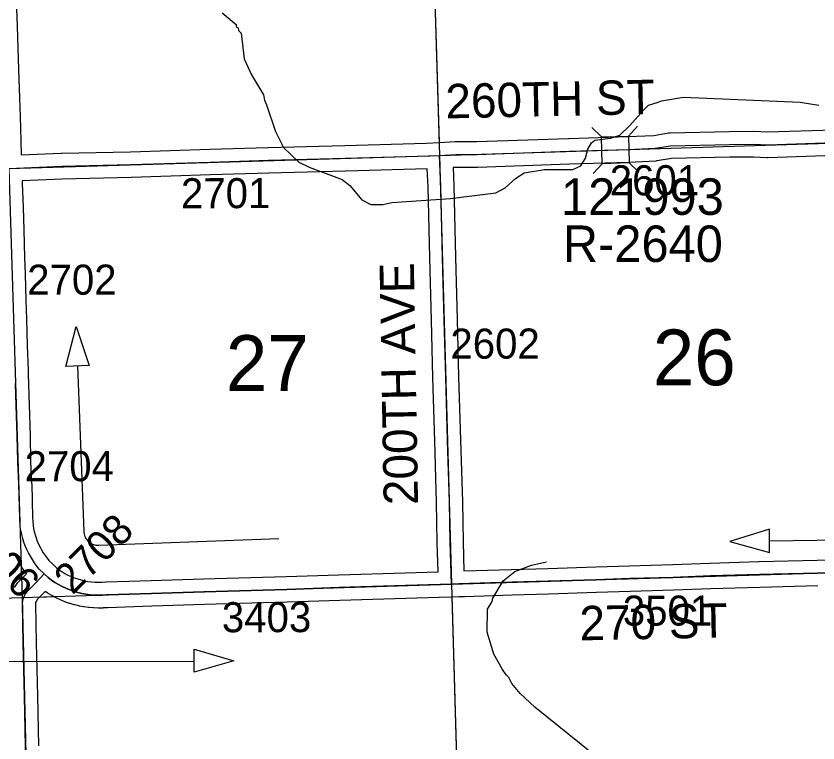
# Model space of a CAD drawing. Extents: x 128.7 to 185.5, y -21.4 to 12.6.
# Drawn here: x 143.319 to 145.187, y -12.802 to -11.108 of the extents above; entities that cross this region are included whole.
import ezdxf

# ---------------------------------------------------------------- set-up
doc = ezdxf.new("R2010")
doc.units = 0
for name, color, linetype in [('tdCoDirctArrow', 7, 'Continuous'), ('tdCoHydroRiver', 7, 'Continuous'), ('tdCoSecRdNmbr', 7, 'Continuous'), ('tdCoSecRdTxt', 7, 'Continuous'), ('tdCoSecRteBand', 7, 'Continuous'), ('tdCoSecRteCL', 7, 'Continuous'), ('tdCoSectLine', 7, 'Continuous'), ('tdCoSectLinePart', 7, 'Continuous'), ('tdCoSectNmbr', 7, 'Continuous'), ('tdCoStrucSec', 7, 'Continuous'), ('tdCoStrucSecCoName', 7, 'Continuous'), ('tdCoStrucSecFHWANum', 7, 'Continuous'), ('tdCoSurfAsphalt', 7, 'Continuous'), ('tdCoSurfGravel', 7, 'Continuous')]:
    doc.layers.add(name, color=color, linetype=linetype)

msp = doc.modelspace()

# ---------------------------------------------------------------- linework, layer by layer
at = {"layer": 'tdCoDirctArrow'}
for points in [[(143.4352, -11.9248), (143.4591, -11.8314), (143.489, -11.9223)], [(145.0741, -12.3039), (144.9821, -12.3327), (145.0745, -12.3578)], [(143.7336, -12.5829), (143.826, -12.6101), (143.7341, -12.6368)]]:
    msp.add_lwpolyline(points, close=True, dxfattribs=at)
for points in [[(143.9309, -12.3263), (143.5118, -12.3417), (143.5082, -12.3417), (143.5059, -12.3414), (143.5031, -12.3409), (143.5003, -12.34), (143.4975, -12.339), (143.4949, -12.3377), (143.4924, -12.3362), (143.4901, -12.3345), (143.4879, -12.3325), (143.4859, -12.3304), (143.484, -12.3281), (143.4824, -12.3257), (143.481, -12.3231), (143.4799, -12.3205), (143.479, -12.3177), (143.4783, -12.3148), (143.4779, -12.3119), (143.4777, -12.309), (143.463, -11.9235)], [(142.9709, -12.0851), (143.1483, -12.0767), (143.1563, -12.0764), (143.1611, -12.0773), (143.166, -12.0785), (143.1714, -12.0809), (143.1754, -12.0831), (143.1793, -12.0861), (143.1835, -12.0903), (143.1864, -12.0942), (143.1895, -12.0997), (143.1916, -12.1051), (143.1926, -12.1115), (143.1954, -12.5752), (143.1966, -12.5823), (143.1994, -12.59), (143.2039, -12.5969), (143.2111, -12.6038), (143.2169, -12.6074), (143.223, -12.6099), (143.2282, -12.6115), (143.2355, -12.6118), (143.2422, -12.6116), (143.7335, -12.6111)], [(145.501, -12.7779), (145.4945, -12.3586), (145.4942, -12.355), (145.4939, -12.3528), (145.4932, -12.35), (145.4922, -12.3472), (145.491, -12.3445), (145.4896, -12.342), (145.488, -12.3396), (145.4861, -12.3373), (145.4841, -12.3352), (145.4819, -12.3333), (145.4795, -12.3316), (145.477, -12.3301), (145.4743, -12.3289), (145.4716, -12.3279), (145.4688, -12.3271), (145.4659, -12.3266), (145.463, -12.3263), (145.4601, -12.3263), (145.0743, -12.3317)]]:
    msp.add_lwpolyline(points, dxfattribs=at)
at = {"layer": 'tdCoHydroRiver'}
for points in [[(143.7993, -11.1007), (143.8317, -11.1281), (143.8319, -11.1328), (143.8367, -11.1358), (143.8369, -11.1421), (143.8434, -11.1482), (143.8501, -11.208), (143.8671, -11.2453), (143.8955, -11.2917), (143.8975, -11.3043), (143.9025, -11.3151), (143.9235, -11.3776), (143.9421, -11.4149), (143.9779, -11.4484), (144.002, -11.4602), (144.0787, -11.4893), (144.0965, -11.5029), (144.1244, -11.5367), (144.1453, -11.5471), (144.1737, -11.5477), (144.1941, -11.5423), (144.3311, -11.5331), (144.4364, -11.5202), (144.4581, -11.5084), (144.4827, -11.4871), (144.5028, -11.4738), (144.5499, -11.466), (144.6161, -11.4654), (144.6348, -11.4569), (144.6453, -11.4392), (144.6509, -11.4185), (144.6599, -11.404), (144.6676, -11.3974), (144.7037, -11.3931), (144.7256, -11.386), (144.7485, -11.3632), (144.7805, -11.3274), (144.7927, -11.316), (144.8146, -11.309), (144.8224, -11.3055), (144.8742, -11.2975), (145.146, -11.3091), (145.1889, -11.3156)], [(144.6914, -12.8502), (144.5277, -12.7183), (144.4935, -12.6863), (144.4738, -12.6632), (144.4671, -12.6493), (144.4605, -12.6432), (144.4522, -12.6308), (144.4321, -12.5952), (144.4162, -12.5436), (144.4176, -12.4899), (144.4281, -12.4722), (144.4294, -12.4642), (144.4534, -12.424), (144.4811, -12.4026), (144.52, -12.3871), (144.5545, -12.3797)]]:
    msp.add_lwpolyline(points, dxfattribs=at)
at = {"layer": 'tdCoSecRteBand'}
for points in [[(143.32, -11.0917), (143.3216, -11.1315), (143.3217, -11.1317), (143.3217, -11.1319), (143.3231, -11.1832), (143.3245, -11.2327), (143.3266, -11.299), (143.3282, -11.3422), (143.3282, -11.3423), (143.3282, -11.3425), (143.3299, -11.398), (143.3312, -11.4319)], [(143.3312, -11.4319), (143.4244, -11.428), (143.4247, -11.428), (143.425, -11.428), (143.5856, -11.4245), (143.7704, -11.4184), (143.7705, -11.4184), (143.7705, -11.4184), (143.9059, -11.4144), (143.9059, -11.4144), (143.906, -11.4144), (144.0852, -11.4097), (144.2747, -11.4043), (144.2747, -11.4041), (144.3044, -11.4029), (144.3417, -11.4009), (144.3425, -11.4009), (144.3433, -11.4009), (144.3921, -11.4009), (144.6063, -11.3932), (144.6064, -11.3932), (144.6065, -11.3932), (144.744, -11.3893), (144.8045, -11.3862), (144.839, -11.3807), (144.841, -11.3804), (144.843, -11.3804), (144.9803, -11.3774), (144.9805, -11.3774), (144.9806, -11.3774), (145.0376, -11.3767), (145.0386, -11.3767), (145.0396, -11.3767), (145.0698, -11.3784), (145.2238, -11.373)], [(145.2257, -11.433), (145.0706, -11.4384), (145.0692, -11.4384), (145.0679, -11.4384), (145.0373, -11.4367), (144.9815, -11.4374), (144.8463, -11.4403), (144.8123, -11.4457), (144.8107, -11.4459), (144.8092, -11.446), (144.7468, -11.4492), (144.7464, -11.4492), (144.7461, -11.4492), (144.6083, -11.4532), (144.3937, -11.4608), (144.3931, -11.4609), (144.3926, -11.4609), (144.3441, -11.4609), (144.3374, -11.4612), (144.337, -11.4612), (144.3387, -11.5044), (144.3387, -11.5046), (144.3387, -11.5048), (144.3427, -11.67), (144.3466, -11.815), (144.3466, -11.815), (144.3466, -11.815), (144.3501, -11.9491), (144.3543, -12.096), (144.3587, -12.2398), (144.3587, -12.24), (144.3587, -12.2402), (144.3602, -12.3334), (144.3625, -12.4009)], [(143.511, -12.4274), (143.5192, -12.4273), (143.5282, -12.4267), (143.5287, -12.4266), (143.5293, -12.4266), (143.6335, -12.4233), (143.7558, -12.4194), (143.7558, -12.4194), (143.7559, -12.4194), (143.9486, -12.4139), (144.071, -12.4097), (144.071, -12.4097), (144.0711, -12.4097), (144.2256, -12.405), (144.2256, -12.405), (144.2256, -12.405), (144.3026, -12.4027), (144.3002, -12.3352), (144.3002, -12.3349), (144.3002, -12.3346), (144.2987, -12.2414), (144.2943, -12.0978), (144.2943, -12.0978), (144.2943, -12.0978), (144.2901, -11.9508), (144.2901, -11.9508), (144.2901, -11.9507), (144.2866, -11.8166), (144.2827, -11.6716), (144.2827, -11.6715), (144.2827, -11.6715), (144.2788, -11.5065), (144.2771, -11.4643), (144.0869, -11.4697), (144.0869, -11.4697), (144.0868, -11.4697), (143.9076, -11.4744), (143.7723, -11.4783), (143.5874, -11.4845), (143.5873, -11.4845), (143.5871, -11.4845), (143.4266, -11.488), (143.3332, -11.4919), (143.3334, -11.4975), (143.3352, -11.5543), (143.3352, -11.5543), (143.3352, -11.5544), (143.3367, -11.6067), (143.3389, -11.6705), (143.3389, -11.6705), (143.3389, -11.6706), (143.3402, -11.7092), (143.3402, -11.7094), (143.3402, -11.7096), (143.3414, -11.7704), (143.3434, -11.8136), (143.3434, -11.8139), (143.3434, -11.8143), (143.3449, -11.8758), (143.3469, -11.9332), (143.347, -11.9332), (143.347, -11.9332), (143.347, -11.9332), (143.3473, -11.9456), (143.3474, -11.9457), (143.3478, -11.9632), (143.3487, -11.9932), (143.3486, -11.9932), (143.3492, -12.0139), (143.3515, -12.0857), (143.3515, -12.0858), (143.3515, -12.0859), (143.3529, -12.145), (143.3553, -12.1975), (143.3554, -12.1977), (143.3554, -12.198), (143.3576, -12.2761), (143.3587, -12.2952), (143.3598, -12.3018), (143.3615, -12.3093), (143.3635, -12.3167), (143.3658, -12.324), (143.3684, -12.3313), (143.3714, -12.3383), (143.3748, -12.3453), (143.3784, -12.352), (143.3823, -12.3586), (143.3866, -12.365), (143.3911, -12.3712), (143.3953, -12.3763), (143.4052, -12.3859), (143.4142, -12.3944), (143.4187, -12.3978), (143.4255, -12.4024), (143.4326, -12.4066), (143.4398, -12.4104), (143.4473, -12.4139), (143.4549, -12.417), (143.4626, -12.4197), (143.4705, -12.422), (143.4784, -12.4239), (143.4865, -12.4254), (143.4946, -12.4265), (143.5028, -12.4272), (143.511, -12.4274)], [(143.3151, -12.4394), (143.3218, -12.4301), (143.3231, -12.4282), (143.3247, -12.4265), (143.3423, -12.4085), (143.342, -12.4082), (143.3431, -12.4071), (143.3378, -12.3999), (143.3374, -12.3994), (143.337, -12.3988), (143.332, -12.3912), (143.3316, -12.3906), (143.3312, -12.39), (143.3266, -12.3823), (143.3262, -12.3817), (143.3259, -12.381), (143.3216, -12.3731), (143.3212, -12.3724), (143.3209, -12.3718), (143.317, -12.3636)], [(144.3625, -12.4009), (144.4727, -12.3972), (144.4728, -12.3972), (144.4729, -12.3972), (144.5577, -12.3949), (144.6696, -12.3915), (144.7479, -12.3888), (144.748, -12.3888), (144.7481, -12.3888), (144.8492, -12.3859), (144.9356, -12.3826), (144.9357, -12.3826), (144.9359, -12.3826), (145.0497, -12.3793), (145.0498, -12.3793), (145.0498, -12.3793), (145.1854, -12.3758), (145.332, -12.3713)], [(145.1872, -12.4358), (145.1871, -12.4358), (145.187, -12.4358), (145.0514, -12.4393), (144.9377, -12.4426), (144.8514, -12.4459), (144.8512, -12.4459), (144.8511, -12.4459), (144.7499, -12.4488), (144.6716, -12.4514), (144.6716, -12.4514), (144.6716, -12.4514), (144.5596, -12.4549), (144.5595, -12.4549), (144.5594, -12.4549), (144.4746, -12.4572), (144.3645, -12.4609), (144.3645, -12.4609), (144.3514, -12.4613), (144.3514, -12.4613), (144.3513, -12.4613), (144.3346, -12.4618), (144.3046, -12.4628), (144.3046, -12.4627), (144.2274, -12.465), (144.0729, -12.4697), (143.9505, -12.4738), (143.9504, -12.4738), (143.9504, -12.4738), (143.7576, -12.4794), (143.6354, -12.4833), (143.6354, -12.4833), (143.6354, -12.4833), (143.5318, -12.4865), (143.5227, -12.4872), (143.5219, -12.4872), (143.5212, -12.4873), (143.5114, -12.4875), (143.5107, -12.4875), (143.5099, -12.4874), (143.5002, -12.4871), (143.4994, -12.4871), (143.4987, -12.4871), (143.489, -12.4863), (143.4882, -12.4862), (143.4874, -12.4861), (143.4778, -12.4848), (143.4771, -12.4847), (143.4763, -12.4846), (143.4667, -12.4828), (143.466, -12.4827), (143.4652, -12.4825), (143.4558, -12.4802), (143.455, -12.48), (143.4543, -12.4798), (143.445, -12.4771), (143.4442, -12.4769), (143.4435, -12.4766), (143.4343, -12.4734), (143.4336, -12.4732), (143.4329, -12.4729), (143.4239, -12.4692), (143.4232, -12.4689), (143.4225, -12.4686), (143.4137, -12.4645), (143.413, -12.4641), (143.4123, -12.4638), (143.4038, -12.4592), (143.4031, -12.4589), (143.4024, -12.4585), (143.3941, -12.4535), (143.3934, -12.4531), (143.3928, -12.4527), (143.3869, -12.4487), (143.3866, -12.449), (143.3864, -12.4492), (143.3862, -12.4494), (143.3693, -12.4667), (143.3657, -12.4719), (143.3644, -12.4745), (143.3643, -12.4753), (143.3639, -12.478), (143.3656, -12.5684), (143.3688, -12.6923), (143.3688, -12.6924), (143.3688, -12.6924), (143.3713, -12.8085)]]:
    msp.add_lwpolyline(points, dxfattribs=at)
at = {"layer": 'tdCoSecRteCL'}
for points in [[(144.3058, -11.4329), (144.3433, -11.4309), (144.3926, -11.4309), (144.6074, -11.4232), (144.7452, -11.4193), (144.8076, -11.4161), (144.8436, -11.4104), (144.981, -11.4074), (145.038, -11.4067), (145.0695, -11.4084), (145.2249, -11.403), (145.3341, -11.4008), (145.4927, -11.3941), (145.6296, -11.3892), (145.7376, -11.3855), (145.8084, -11.3827)], [(143.3023, -11.4632), (143.4256, -11.458), (143.5864, -11.4545), (143.7714, -11.4484), (143.9068, -11.4444), (144.0861, -11.4397), (144.2838, -11.4341), (144.3058, -11.4329)], [(144.3336, -12.4318), (144.3302, -12.3342), (144.3287, -12.2407), (144.3243, -12.0969), (144.3201, -11.9499), (144.3166, -11.8158), (144.3127, -11.6708), (144.3087, -11.5056), (144.3058, -11.4329)], [(143.3844, -12.4076), (143.3731, -12.3966), (143.3674, -12.3895), (143.362, -12.3822), (143.357, -12.3746), (143.3523, -12.3668), (143.348, -12.3588), (143.3441, -12.3507), (143.3405, -12.3423), (143.3374, -12.3338), (143.3347, -12.3251), (143.3323, -12.3164), (143.3304, -12.3075), (143.3289, -12.2985), (143.3276, -12.2774), (143.3254, -12.1989), (143.3229, -12.1461), (143.3215, -12.0867), (143.3192, -12.0147), (143.3178, -11.964)], [(144.3336, -12.4318), (144.3504, -12.4313), (144.4737, -12.4272), (144.5586, -12.4249), (144.6706, -12.4214), (144.7489, -12.4188), (144.8502, -12.4159), (144.9367, -12.4126), (145.0506, -12.4093), (145.1862, -12.4058), (145.3332, -12.4013)], [(143.364, -13.7144), (143.363, -13.6817), (143.3588, -13.5424), (143.3571, -13.4689), (143.3559, -13.4169), (143.3536, -13.3222), (143.3519, -13.2677), (143.3497, -13.1596), (143.347, -13.0526), (143.3453, -12.9446), (143.3413, -12.8092), (143.3388, -12.6931), (143.3356, -12.569), (143.3339, -12.4761), (143.3346, -12.471), (143.3354, -12.4659), (143.3396, -12.4568), (143.3462, -12.4474), (143.3647, -12.4285), (143.3844, -12.4076)], [(143.3844, -12.4076), (143.3936, -12.4165), (143.4014, -12.4223), (143.4095, -12.4277), (143.4178, -12.4327), (143.4264, -12.4373), (143.4352, -12.4414), (143.4442, -12.4451), (143.4534, -12.4483), (143.4628, -12.451), (143.4722, -12.4533), (143.4818, -12.4551), (143.4914, -12.4564), (143.5011, -12.4572), (143.5108, -12.4575), (143.5206, -12.4573), (143.5303, -12.4566), (143.6345, -12.4533), (143.7567, -12.4494), (143.9495, -12.4438), (144.072, -12.4397), (144.2265, -12.435), (144.3336, -12.4318)]]:
    msp.add_lwpolyline(points, dxfattribs=at)
at = {"layer": 'tdCoSectLine'}
for points in [[(144.2751, -10.4318), (144.3055, -11.4329)], [(144.3055, -11.4329), (145.3104, -11.4012)], [(143.3019, -11.4632), (144.3055, -11.4329)], [(144.3055, -11.4329), (144.3332, -12.4318)], [(143.3019, -11.4632), (143.3331, -12.4631)], [(144.3332, -12.4318), (145.3328, -12.4013)], [(143.3331, -12.4631), (144.3332, -12.4318)], [(144.3332, -12.4318), (144.3622, -13.4289)], [(142.3279, -12.4936), (143.3331, -12.4631)], [(143.3331, -12.4631), (143.3565, -13.4595)]]:
    msp.add_lwpolyline(points, dxfattribs=at)
at = {"layer": 'tdCoSectLinePart'}
for points in [[(144.276, -10.4618), (144.3045, -11.4029)], [(143.3308, -12.3891), (143.3317, -12.4191)], [(143.3737, -12.4618), (143.407, -12.4608)], [(144.3341, -12.4615), (144.3622, -13.4289)]]:
    msp.add_lwpolyline(points, dxfattribs=at)
at = {"layer": 'tdCoStrucSec'}
for p, q in [((144.683, -11.3897), (144.6603, -11.3682)), ((144.7456, -11.3879), (144.7671, -11.3652)), ((144.7474, -11.4505), (144.7701, -11.472)), ((144.6848, -11.4523), (144.6633, -11.4751))]:
    msp.add_line(p, q, dxfattribs=at)
msp.add_lwpolyline([(144.683, -11.3897), (144.7456, -11.3879), (144.7474, -11.4505), (144.6848, -11.4523)], close=True, dxfattribs=at)
at = {"layer": 'tdCoSurfAsphalt'}
msp.add_lwpolyline([(145.3332, -12.4013), (145.1862, -12.4058), (145.0506, -12.4093), (144.9367, -12.4126), (144.8502, -12.4159), (144.7489, -12.4188), (144.6706, -12.4214), (144.5586, -12.4249), (144.4737, -12.4272), (144.3504, -12.4313), (144.3336, -12.4318), (144.2265, -12.435), (144.072, -12.4397), (143.9495, -12.4438), (143.7567, -12.4494), (143.6345, -12.4533), (143.5303, -12.4566), (143.5206, -12.4573), (143.5108, -12.4575), (143.5011, -12.4572), (143.4914, -12.4564), (143.4818, -12.4551), (143.4722, -12.4533), (143.4628, -12.451), (143.4534, -12.4483), (143.4442, -12.4451), (143.4352, -12.4414), (143.4264, -12.4373), (143.4178, -12.4327), (143.4095, -12.4277), (143.4014, -12.4223), (143.3936, -12.4165), (143.3844, -12.4076), (143.3731, -12.3966), (143.3674, -12.3895), (143.362, -12.3822), (143.357, -12.3746), (143.3523, -12.3668), (143.348, -12.3588), (143.3441, -12.3507), (143.3405, -12.3423), (143.3374, -12.3338), (143.3347, -12.3251), (143.3323, -12.3164), (143.3304, -12.3075), (143.3289, -12.2985), (143.3276, -12.2774), (143.3254, -12.1989), (143.3229, -12.1461), (143.3215, -12.0867), (143.3192, -12.0147), (143.3178, -11.964)], dxfattribs=at)
at = {"layer": 'tdCoSurfGravel'}
for points in [[(143.3023, -11.4632), (143.4256, -11.458), (143.5864, -11.4545), (143.7714, -11.4484), (143.9068, -11.4444), (144.0861, -11.4397), (144.2838, -11.4341), (144.3058, -11.4329), (144.3433, -11.4309), (144.3926, -11.4309), (144.6074, -11.4232), (144.7452, -11.4193), (144.8076, -11.4161), (144.8436, -11.4104), (144.981, -11.4074), (145.038, -11.4067), (145.0695, -11.4084), (145.2249, -11.403), (145.3341, -11.4008), (145.4927, -11.3941), (145.6296, -11.3892), (145.7376, -11.3855), (145.8084, -11.3827)], [(144.3336, -12.4318), (144.3302, -12.3342), (144.3287, -12.2407), (144.3243, -12.0969), (144.3201, -11.9499), (144.3166, -11.8158), (144.3127, -11.6708), (144.3087, -11.5056), (144.3058, -11.4329)], [(143.3346, -12.471), (143.3354, -12.4659), (143.3396, -12.4568), (143.3462, -12.4474), (143.3647, -12.4285), (143.3844, -12.4076)], [(143.3571, -13.4689), (143.3559, -13.4169), (143.3536, -13.3222), (143.3519, -13.2677), (143.3497, -13.1596), (143.347, -13.0526), (143.3453, -12.9446), (143.3413, -12.8092), (143.3388, -12.6931), (143.3356, -12.569), (143.3339, -12.4761), (143.3346, -12.471)]]:
    msp.add_lwpolyline(points, dxfattribs=at)

# ---------------------------------------------------------------- texts
at = {"layer": 'tdCoSecRdNmbr'}
for s, rotation, p in [('2601', 0.1097, (144.7021, -11.526)), ('2701', 0.1089, (143.7032, -11.5561)), ('2702', 0.1086, (143.345, -11.7576)), ('2602', 0.1094, (144.3309, -11.9066)), ('2704', 0.1086, (143.3388, -12.1921)), ('2708', 45.1073, (143.4505, -12.4586)), ('2706', 315.108, (143.1828, -12.3225)), ('3501', 0.1097, (144.7326, -12.5285)), ('3403', 0.109, (143.7985, -12.5438))]:
    msp.add_text(s, height=0.07, rotation=rotation, dxfattribs=at).set_placement(p)
at = {"layer": 'tdCoSecRdTxt'}
for s, rotation, p in [('260TH ST', 1.2525, (144.3201, -11.3469)), ('200TH AVE', 91, (144.2556, -12.2468)), ('270 ST', 1.149, (144.6324, -12.5628))]:
    msp.add_text(s, height=0.08, rotation=rotation, dxfattribs=at).set_placement(p)
at = {"layer": 'tdCoSectNmbr'}
for s, rotation, p in [('26', 0.1097, (144.8024, -11.9687)), ('27', 0.1089, (143.8079, -11.9819))]:
    msp.add_text(s, height=0.13, rotation=rotation, dxfattribs=at).set_placement(p)
at = {"layer": 'tdCoStrucSecCoName'}
msp.add_text('R-2640', height=0.085, dxfattribs=at).set_placement((144.5928, -11.6812))
at = {"layer": 'tdCoStrucSecFHWANum'}
msp.add_text('121993', height=0.085, dxfattribs=at).set_placement((144.5885, -11.5714))

doc.saveas('drawing.dxf')
